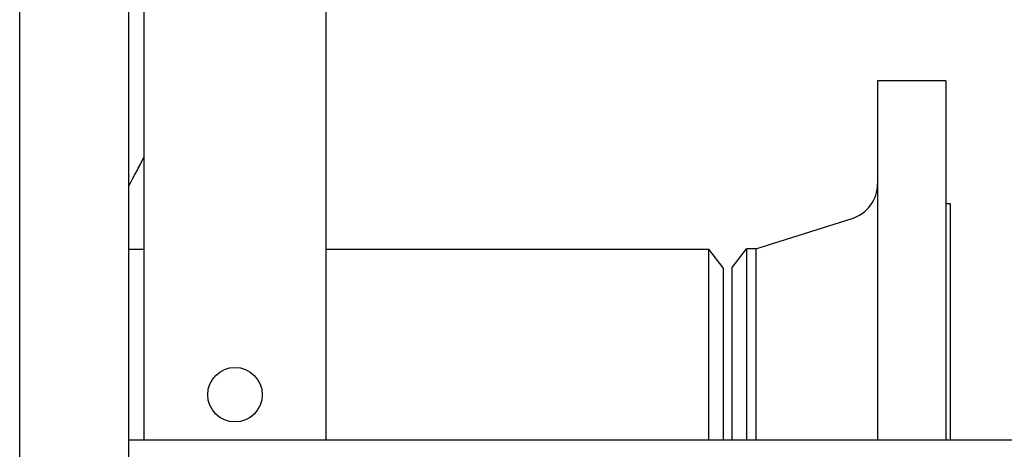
# Model space of a CAD drawing. Header units: inches. Extents: x 24 to 1128, y -74 to 748.
# Tile 389 of 557: x 715.87 to 729.41, y 267.31 to 273.21. Entities that reach past the tile are written whole.
import ezdxf

# ---------------------------------------------------------------- set-up
doc = ezdxf.new("R2010")
doc.units = ezdxf.units.IN
doc.header["$LTSCALE"] = 32
doc.header["$MEASUREMENT"] = 0
doc.layers.add('Visible (ANSI)', color=7, linetype='Continuous', lineweight=30)

msp = doc.modelspace()

# ---------------------------------------------------------------- linework, layer by layer
at = {"layer": 'Visible (ANSI)'}
for p, q in [((715.86905, 247.43016), (715.86905, 283.18016)), ((717.36905, 267.43016), (717.36905, 283.18016)), ((717.57905, 267.43016), (717.57905, 283.18016)), ((720.07905, 283.18016), (720.07905, 267.43016)), ((728.60405, 272.36766), (727.66405, 272.36766)), ((727.66405, 272.36766), (727.66405, 267.43016)), ((728.60405, 272.36766), (728.60405, 267.43016)), ((728.66405, 270.67766), (728.60405, 270.67766)), ((728.66405, 270.67766), (728.66405, 267.43016)), ((725.99072, 270.05766), (727.31503, 270.47712)), ((717.36905, 270.05516), (717.57905, 270.05516)), ((720.07905, 270.05516), (725.34262, 270.05516)), ((725.53905, 269.79916), (725.34262, 270.05516)), ((725.34262, 267.43016), (725.34262, 270.05516)), ((725.66405, 269.80166), (725.86049, 270.05766)), ((725.99072, 270.05766), (725.86049, 270.05766)), ((725.86049, 270.05766), (725.86049, 267.43016)), ((725.99072, 270.05766), (725.99072, 267.43016)), ((725.53905, 269.79916), (725.53905, 267.43616)), ((725.66405, 267.43366), (725.66405, 269.80166)), ((753.86905, 267.43016), (717.36905, 267.43016)), ((717.36905, 267.05516), (717.36905, 267.43016)), ((725.53905, 267.43616), (725.53445, 267.43016)), ((725.66405, 267.43366), (725.66674, 267.43016))]:
    msp.add_line(p, q, dxfattribs=at)
msp.add_circle((718.82905, 268.05516), 0.375, dxfattribs=at)
msp.add_circle((718.82905, 268.05516), 0.375, dxfattribs=at)
msp.add_arc((727.16405, 270.95378), 0.5, 287.574716, 0, dxfattribs=at)
msp.add_open_spline([(717.36905, 270.92601), (717.43899, 271.05294), (717.50789, 271.18182), (717.57683, 271.31473), (717.57794, 271.31687), (717.57905, 271.31902)], degree=3, knots=[0.7369229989, 0.7369229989, 0.7369229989, 0.7369229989, 0.7670160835, 0.7670160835, 0.7675088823, 0.7675088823, 0.7675088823, 0.7675088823], dxfattribs=at)

doc.saveas('drawing.dxf')
